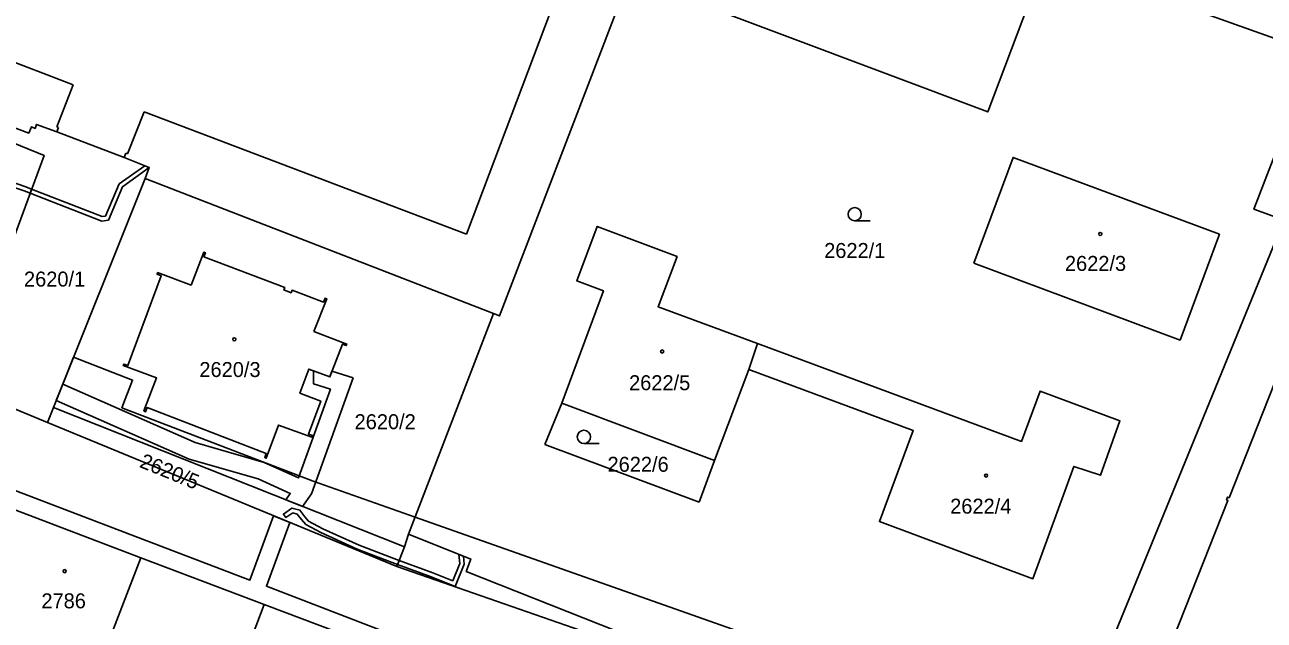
# Model space of a CAD drawing. Extents: x -756746 to -753363, y -1166406 to -1161727.
# Drawn here: x -755620.1 to -755479.3, y -1164997.7 to -1164930 of the extents above; entities that cross this region are included whole.
import ezdxf

# ---------------------------------------------------------------- set-up
doc = ezdxf.new("R2010")
doc.units = 0
for name, color, linetype in [('Hranice parcel', 7, 'Continuous'), ('Parcelní čísla', 7, 'Continuous'), ('Vnitřní kresba', 7, 'Continuous'), ('Věcná břemena k části', 7, 'Continuous'), ('Značky budov', 7, 'Continuous'), ('Značky kultur', 7, 'Continuous')]:
    doc.layers.add(name, color=color, linetype=linetype)

msp = doc.modelspace()

# ---------------------------------------------------------------- linework, layer by layer
at = {"layer": 'Hranice parcel'}
for p, q in [((-755616.88, -1164973.52), (-755606.45, -1164947.48)), ((-755606.45, -1164947.48), (-755566.86, -1164962.86)), ((-755503.57, -1165017.05), (-755477.88, -1164954.31)), ((-755576.53, -1164987.92), (-755566.86, -1164962.86)), ((-755536.87, -1164966.26), (-755537.86, -1164969.21)), ((-755537.86, -1164969.21), (-755541.75, -1164979.55)), ((-755627.62, -1164971.07), (-755617.56, -1164975.22)), ((-755617.56, -1164975.22), (-755616.88, -1164973.52)), ((-755616.88, -1164973.52), (-755576.99, -1164989.38)), ((-755561.05, -1164977.72), (-755559.09, -1164973.03)), ((-755559.09, -1164973.03), (-755541.75, -1164979.55)), ((-755543.51, -1164984.3), (-755561.05, -1164977.72)), ((-755541.75, -1164979.55), (-755543.51, -1164984.3)), ((-755621.15, -1164985.18), (-755606.96, -1164990.61)), ((-755576.99, -1164989.38), (-755576.53, -1164987.92)), ((-755606.96, -1164990.61), (-755592.91, -1164995.9)), ((-755592.91, -1164995.9), (-755599.23, -1165012.31))]:
    msp.add_line(p, q, dxfattribs=at)
for points in [[(-755631.33, -1164874.93), (-755634.22, -1164882.61), (-755636.04, -1164881.93), (-755651.78, -1164923.36), (-755649.96, -1164924.01), (-755652.25, -1164930.11), (-755628.48, -1164939.03), (-755628.62, -1164939.41), (-755628.11, -1164939.6), (-755627.97, -1164939.23), (-755625.36, -1164940.21), (-755625.5, -1164940.58), (-755625.02, -1164940.76), (-755624.88, -1164940.39), (-755619.68, -1164942.34), (-755619.35, -1164941.62), (-755618.96, -1164941.8), (-755618.8, -1164941.36), (-755616.48, -1164942.18), (-755608.82, -1164945.1), (-755605.99, -1164946.26), (-755606.45, -1164947.48)], [(-755566.86, -1164962.86), (-755566.2, -1164963.12), (-755544.98, -1164907.78)], [(-755545.51, -1164926.8), (-755540.88, -1164914.55), (-755506.08, -1164927.69), (-755510.7, -1164939.93), (-755545.51, -1164926.8)], [(-755474.35, -1164935.03), (-755473.62, -1164933.17), (-755488.09, -1164928.01)], [(-755625.27, -1164964.72), (-755617.94, -1164944.87), (-755633.9, -1164938.37)], [(-755477.88, -1164954.31), (-755477.14, -1164952.5), (-755477.03, -1164952.22), (-755480.45, -1164950.97), (-755475.88, -1164939.14)], [(-755512.3, -1164957.12), (-755507.82, -1164945.1), (-755484.38, -1164953.84), (-755488.85, -1164965.86), (-755512.3, -1164957.12)], [(-755559.09, -1164973.03), (-755554.38, -1164960.25), (-755557.41, -1164959.14), (-755555.07, -1164952.95), (-755546.01, -1164956.37), (-755548.16, -1164962.07), (-755536.87, -1164966.26)], [(-755587.29, -1164964.9), (-755583.53, -1164966.31), (-755583.6, -1164966.49), (-755584.04, -1164966.32), (-755585.46, -1164970.05), (-755587.84, -1164969.16), (-755588.87, -1164971.9), (-755586.49, -1164972.79), (-755587.89, -1164976.55), (-755587.43, -1164976.72), (-755587.5, -1164976.91), (-755591.28, -1164975.52), (-755592.68, -1164979.29), (-755592.86, -1164979.22), (-755592.68, -1164978.75), (-755606.23, -1164973.53), (-755606.41, -1164974), (-755606.59, -1164973.92), (-755605.16, -1164970.16), (-755608.94, -1164968.77), (-755608.87, -1164968.59), (-755608.41, -1164968.76), (-755604.63, -1164958.56), (-755605.09, -1164958.39), (-755605.03, -1164958.2), (-755601.23, -1164959.61), (-755599.78, -1164955.86), (-755599.6, -1164955.93), (-755599.78, -1164956.39), (-755590.58, -1164959.89), (-755590.68, -1164960.17), (-755589.86, -1164960.48), (-755589.75, -1164960.2), (-755586.18, -1164961.55), (-755586, -1164961.09), (-755585.82, -1164961.16), (-755587.29, -1164964.9)], [(-755476.98, -1165019.36), (-755494.77, -1165012.34), (-755494.63, -1165012), (-755494.49, -1165012.06), (-755483.41, -1164984.1), (-755483.57, -1164984.03), (-755483.44, -1164983.71), (-755483.28, -1164983.78), (-755473.54, -1164959.18)], [(-755536.87, -1164966.26), (-755506.88, -1164977.38), (-755504.75, -1164971.66), (-755495.69, -1164975.03), (-755497.88, -1164981.22), (-755500.92, -1164980.23), (-755505.58, -1164992.99), (-755523.02, -1164986.5), (-755519.16, -1164976.14), (-755537.86, -1164969.21)], [(-755576.99, -1164989.38), (-755577.85, -1164991.61), (-755617.56, -1164975.22)], [(-755576.53, -1164987.92), (-755569.46, -1164990.75), (-755569.97, -1164992.15), (-755510.75, -1165015.62), (-755510.24, -1165014.23), (-755503.57, -1165017.05)], [(-755606.96, -1164990.61), (-755611.27, -1165001.84), (-755612.95, -1165006.28)], [(-755592.91, -1164995.9), (-755578.57, -1165001.33), (-755578.63, -1165001.47)]]:
    msp.add_lwpolyline(points, dxfattribs=at)
at = {"layer": 'Vnitřní kresba'}
for p, q in [((-755569.93, -1164953.83), (-755554.65, -1164913.35)), ((-755637.2, -1164928.24), (-755614.62, -1164936.84)), ((-755614.62, -1164936.84), (-755616.48, -1164941.62)), ((-755608.44, -1164944.69), (-755606.58, -1164939.92)), ((-755606.58, -1164939.92), (-755569.93, -1164953.83)), ((-755616.48, -1164941.62), (-755616.29, -1164941.69)), ((-755616.29, -1164941.69), (-755616.48, -1164942.18)), ((-755608.82, -1164945.1), (-755608.63, -1164944.62)), ((-755608.63, -1164944.62), (-755608.44, -1164944.69))]:
    msp.add_line(p, q, dxfattribs=at)
at = {"layer": 'Věcná břemena k části'}
for points in [[(-755650.2, -1164933.69), (-755647.79, -1164937.6), (-755646.34, -1164939.03), (-755639.65, -1164941.72), (-755639.19, -1164941.9), (-755635.73, -1164943.2), (-755624.14, -1164947.57), (-755620.2, -1164948.91), (-755619.53, -1164949.17), (-755619.36, -1164948.71), (-755620.02, -1164948.45), (-755623.97, -1164947.09), (-755639.24, -1164941.33), (-755646.06, -1164938.61), (-755647.39, -1164937.28), (-755649.86, -1164933.31), (-755650.94, -1164932.77), (-755651.11, -1164933.24)], [(-755619.36, -1164948.71), (-755619.53, -1164949.17), (-755611.38, -1164952.33), (-755610.63, -1164952.23), (-755609.01, -1164948.44), (-755605.99, -1164946.26), (-755606.5, -1164946.05), (-755609.41, -1164948.12), (-755610.97, -1164951.77), (-755611.32, -1164951.81)], [(-755502.84, -1165015.28), (-755500.97, -1165010.71), (-755511.91, -1165006.5), (-755511.08, -1165004.11), (-755520.36, -1165000.91), (-755521.78, -1165005.03), (-755575.78, -1164985.99), (-755587.35, -1164981.91), (-755609.09, -1164973.55), (-755607.88, -1164970.4), (-755614.6, -1164967.82), (-755616.88, -1164973.52), (-755576.99, -1164989.38), (-755577.85, -1164991.61), (-755524.69, -1165010.09), (-755529.06, -1165021.7), (-755524.46, -1165023.66), (-755520.06, -1165011.93), (-755519.01, -1165009.15)], [(-755582.82, -1164970.17), (-755585.22, -1164969.41), (-755585.46, -1164970.05), (-755587.31, -1164969.36), (-755587.31, -1164970.84), (-755585.4, -1164971.45), (-755589.03, -1164981.52), (-755592.94, -1164979.76), (-755600.76, -1164977.52), (-755615.82, -1164970.86), (-755616.56, -1164972.72), (-755601.44, -1164979.4), (-755593.62, -1164981.64), (-755589.96, -1164983.29), (-755590.46, -1164984.02), (-755588.56, -1164984.78), (-755587.55, -1164983.33)], [(-755589.67, -1164985.5), (-755589.16, -1164985.63), (-755588.67, -1164986.26), (-755588.19, -1164986.83), (-755586.48, -1164987.74), (-755582.34, -1164989.62), (-755578.37, -1164991.13), (-755577.76, -1164991.36), (-755577.58, -1164990.9), (-755578.19, -1164990.67), (-755582.14, -1164989.16), (-755586.26, -1164987.3), (-755587.87, -1164986.43), (-755588.29, -1164985.94), (-755588.86, -1164985.19), (-755589.77, -1164984.96), (-755590.73, -1164985.63), (-755590.45, -1164986.04)], [(-755571.22, -1164993.86), (-755570.19, -1164991.32), (-755570.27, -1164990.43), (-755570.79, -1164990.22), (-755570.69, -1164991.24), (-755571.5, -1164993.22), (-755573.77, -1164992.33), (-755577.58, -1164990.9), (-755577.76, -1164991.36), (-755573.95, -1164992.79)]]:
    msp.add_lwpolyline(points, close=True, dxfattribs=at)
for points in [[(-755478.21, -1165040.56), (-755482.58, -1165039.33), (-755500.65, -1165031.68), (-755496.27, -1165020.61), (-755498.13, -1165019.87), (-755502.49, -1165030.89), (-755540.31, -1165014.73), (-755546.51, -1165011.74), (-755549.44, -1165010.49), (-755592.67, -1164993.85), (-755590.02, -1164986.59), (-755591.86, -1164985.83), (-755594.54, -1164993.15), (-755648.82, -1164972.43)], [(-755621.15, -1164985.18), (-755606.96, -1164990.61), (-755592.91, -1164995.9), (-755578.57, -1165001.33)]]:
    msp.add_lwpolyline(points, dxfattribs=at)
at = {"layer": 'Značky budov'}
for centre in [(-755497.91, -1164953.8), (-755596.32, -1164965.77), (-755547.7, -1164967.16), (-755510.89, -1164981.26), (-755615.59, -1164992.13)]:
    msp.add_circle(centre, 0.175, dxfattribs=at)
at = {"layer": 'Značky kultur'}
for p, q in [((-755525.82, -1164952.31), (-755524.07, -1164952.31)), ((-755556.59, -1164977.62), (-755554.84, -1164977.62))]:
    msp.add_line(p, q, dxfattribs=at)
for centre in [(-755525.82, -1164951.56), (-755556.59, -1164976.87)]:
    msp.add_circle(centre, 0.75, dxfattribs=at)

# ---------------------------------------------------------------- texts
at = {"layer": 'Parcelní čísla'}
for s, p in [('2622/1', (-755529.29, -1164956.53)), ('2622/3', (-755501.93, -1164958)), ('2620/1', (-755620.22, -1164959.78)), ('2620/3', (-755600.29, -1164970.06)), ('2622/5', (-755551.46, -1164971.56)), ('2620/2', (-755582.65, -1164975.99)), ('2622/6', (-755553.91, -1164980.83)), ('2622/4', (-755514.97, -1164985.59)), ('2786', (-755618.24, -1164996.35))]:
    msp.add_text(s, height=1.7, dxfattribs=at).set_placement(p)
msp.add_text('2620/5', height=1.7, rotation=338, dxfattribs=at).set_placement((-755607.2, -1164980.27))

doc.saveas('drawing.dxf')
